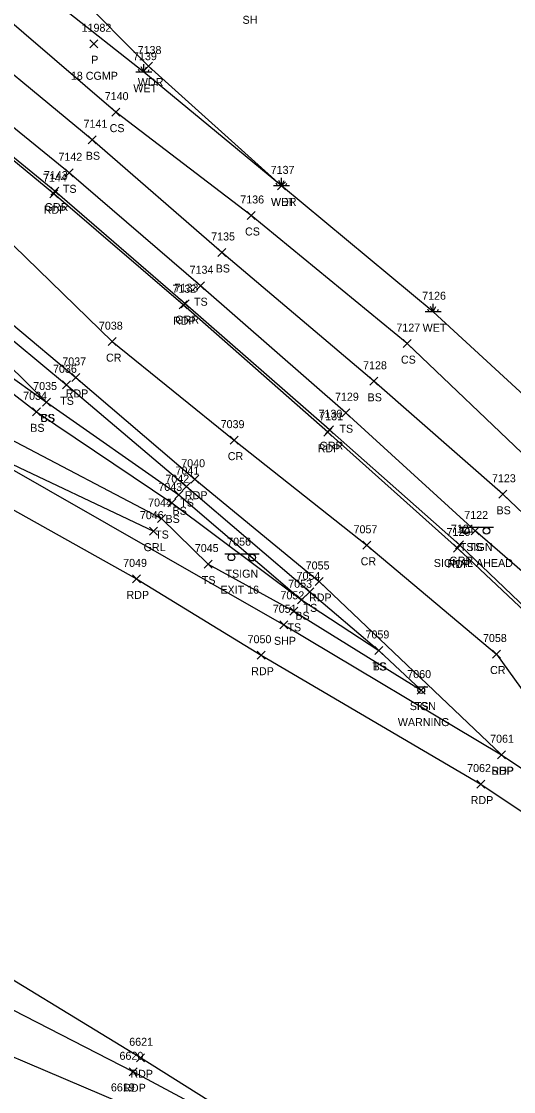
# Model space of a CAD drawing. Extents: x 1462089 to 1464015, y 730534 to 736144.
# Drawn here: x 1463247 to 1463370, y 731395.6 to 731663.1 of the extents above; entities that cross this region are included whole.
import ezdxf

# ---------------------------------------------------------------- set-up
doc = ezdxf.new("R2010")
doc.units = 0
for name, color, linetype in [('D_A', 7, 'Continuous'), ('D_C', 7, 'Continuous'), ('D_I', 7, 'Continuous'), ('D_TIC', 7, 'Continuous'), ('L_A', 7, 'Continuous'), ('L_I', 7, 'Continuous'), ('L_TIC', 7, 'Continuous'), ('LAWA', 7, 'Continuous'), ('LELB', 7, 'Continuous'), ('LWET', 7, 'Continuous'), ('P_A', 7, 'Continuous'), ('P_I', 7, 'Continuous'), ('P_TIC', 7, 'Continuous'), ('PET', 7, 'Continuous'), ('PRC', 7, 'Continuous'), ('PSP', 7, 'Continuous'), ('R_A', 7, 'Continuous'), ('R_I', 7, 'Continuous'), ('R_TIC', 7, 'Continuous'), ('RGR', 7, 'Continuous'), ('S_A', 7, 'Continuous'), ('S_C', 7, 'Continuous'), ('S_I', 7, 'Continuous'), ('SSGN', 7, 'Continuous')]:
    doc.layers.add(name, color=color, linetype=linetype)

msp = doc.modelspace()

# ---------------------------------------------------------------- linework, layer by layer
at = {"layer": 'D_TIC'}
for points in [[(1463264.04, 731656.52), (1463266.04, 731658.52)], [(1463266.04, 731656.52), (1463264.04, 731658.52)]]:
    msp.add_lwpolyline(points, dxfattribs=at)
at = {"layer": 'L_TIC'}
for points in [[(1463277.7, 731650.95), (1463279.7, 731652.95)], [(1463279.7, 731650.95), (1463277.7, 731652.95)], [(1463269.57, 731639.43), (1463271.57, 731641.43)], [(1463271.57, 731639.43), (1463269.57, 731641.43)], [(1463263.62, 731632.53), (1463265.62, 731634.53)], [(1463265.62, 731632.53), (1463263.62, 731634.53)], [(1463257.92, 731624.26), (1463259.92, 731626.26)], [(1463259.92, 731624.26), (1463257.92, 731626.26)], [(1463310.96, 731621), (1463312.96, 731623)], [(1463312.96, 731621), (1463310.96, 731623)], [(1463303.41, 731613.6), (1463305.41, 731615.6)], [(1463305.41, 731613.6), (1463303.41, 731615.6)], [(1463296.08, 731604.35), (1463298.08, 731606.35)], [(1463298.08, 731604.35), (1463296.08, 731606.35)], [(1463290.69, 731596.04), (1463292.69, 731598.04)], [(1463292.69, 731596.04), (1463290.69, 731598.04)], [(1463342.37, 731581.57), (1463344.37, 731583.57)], [(1463344.37, 731581.57), (1463342.37, 731583.57)], [(1463257.26, 731571.27), (1463259.26, 731573.27)], [(1463259.26, 731571.27), (1463257.26, 731573.27)], [(1463334.04, 731572.15), (1463336.04, 731574.15)], [(1463336.04, 731572.15), (1463334.04, 731574.15)], [(1463252.25, 731566.97), (1463254.25, 731568.97)], [(1463254.25, 731566.97), (1463252.25, 731568.97)], [(1463252.25, 731566.97), (1463254.25, 731568.97)], [(1463254.25, 731566.97), (1463252.25, 731568.97)], [(1463249.74, 731564.52), (1463251.74, 731566.52)], [(1463251.74, 731564.52), (1463249.74, 731566.52)], [(1463327.03, 731564.3), (1463329.03, 731566.3)], [(1463329.03, 731564.3), (1463327.03, 731566.3)], [(1463285.29, 731543.79), (1463287.29, 731545.79)], [(1463287.29, 731543.79), (1463285.29, 731545.79)], [(1463287.25, 731545.84), (1463289.25, 731547.84)], [(1463289.25, 731545.84), (1463287.25, 731547.84)], [(1463366.25, 731543.91), (1463368.25, 731545.91)], [(1463368.25, 731543.91), (1463366.25, 731545.91)], [(1463283.53, 731541.75), (1463285.53, 731543.75)], [(1463285.53, 731541.75), (1463283.53, 731543.75)], [(1463280.97, 731537.85), (1463282.97, 731539.85)], [(1463282.97, 731537.85), (1463280.97, 731539.85)], [(1463359.34, 731534.74), (1463361.34, 731536.74)], [(1463361.34, 731534.74), (1463359.34, 731536.74)], [(1463292.64, 731526.47), (1463294.64, 731528.47)], [(1463294.64, 731526.47), (1463292.64, 731528.47)], [(1463318.07, 731519.52), (1463320.07, 731521.52)], [(1463320.07, 731519.52), (1463318.07, 731521.52)], [(1463315.98, 731517.54), (1463317.98, 731519.54)], [(1463317.98, 731517.54), (1463315.98, 731519.54)], [(1463315.98, 731517.54), (1463317.98, 731519.54)], [(1463317.98, 731517.54), (1463315.98, 731519.54)], [(1463314.04, 731514.66), (1463316.04, 731516.66)], [(1463316.04, 731514.66), (1463314.04, 731516.66)], [(1463335.3, 731504.87), (1463337.3, 731506.87)], [(1463337.3, 731504.87), (1463335.3, 731506.87)], [(1463335.3, 731504.87), (1463337.3, 731506.87)], [(1463337.3, 731504.87), (1463335.3, 731506.87)], [(1463345.87, 731494.96), (1463347.87, 731496.96)], [(1463347.87, 731494.96), (1463345.87, 731496.96)], [(1463345.87, 731494.96), (1463347.87, 731496.96)], [(1463347.87, 731494.96), (1463345.87, 731496.96)]]:
    msp.add_lwpolyline(points, dxfattribs=at)
at = {"layer": 'LAWA'}
msp.add_lwpolyline([(1463311.96, 731622), (1463278.7, 731651.95), (1463242.27, 731688.66), (1463214.16, 731713.87), (1463190.64, 731727.77), (1463168.75, 731741.23), (1463153.41, 731753.18), (1463111.89, 731780.35), (1463067.93, 731806.81), (1463024.55, 731829.3), (1462983.81, 731850.72), (1462938.23, 731873.49), (1462916.72, 731888.15), (1462896.14, 731897.65), (1462876.4, 731908.29), (1462876.4, 731914.39)], dxfattribs=at)
at = {"layer": 'LELB'}
for points in [[(1463396.19, 731504.77), (1463360.34, 731535.74), (1463328.03, 731565.3), (1463291.69, 731597.04), (1463258.92, 731625.26), (1463221.75, 731655.41), (1463187.57, 731682.98), (1463146.65, 731711.82), (1463130.14, 731724.52), (1463092.05, 731747.1), (1463047.66, 731778.36), (1463006.24, 731804.25), (1462968.52, 731826.75), (1462925.13, 731851.11), (1462885.91, 731872.23), (1462850.91, 731891.69), (1462831.67, 731903.17), (1462825.51, 731911.03), (1462819.08, 731923.84), (1462816.37, 731942.01), (1462818.75, 731962.46)], [(1463373.81, 731553.63), (1463343.37, 731582.57), (1463304.41, 731614.6), (1463270.57, 731640.43), (1463232.2, 731673.38), (1463201.53, 731701.7), (1463185.73, 731720.67), (1463167.75, 731737.49), (1463147.83, 731747.9), (1463101.85, 731769.67), (1463060.3, 731796.74), (1463017.63, 731820.07), (1462977.2, 731841.84), (1462934.46, 731867.37), (1462912.27, 731880.33), (1462894.26, 731886.44), (1462857.44, 731901.64), (1462850.01, 731909.42), (1462852.15, 731911.99), (1462840.09, 731955.97)], [(1463403.82, 731510.15), (1463367.25, 731544.91), (1463335.04, 731573.15), (1463297.08, 731605.35), (1463264.62, 731633.53), (1463227.52, 731664.21), (1463193.34, 731691.35), (1463154.36, 731722.08), (1463139.07, 731736.07), (1463095.32, 731761.2), (1463053.81, 731787.02), (1463011.52, 731812.49), (1462973.27, 731835.25), (1462929.71, 731859.46), (1462890.35, 731878.34), (1462857.44, 731901.64), (1462838.4, 731907.65), (1462823.13, 731925.94), (1462820.91, 731943.54)], [(1462777.53, 731847.55), (1462783.89, 731848.95), (1462792.62, 731844.94), (1462809.44, 731847.48), (1462830.55, 731844.98), (1462862.91, 731828.5), (1462899.75, 731809.11), (1462937.21, 731789.83), (1462980.95, 731765.06), (1463023.27, 731740.8), (1463067.33, 731714.31), (1463106.9, 731688.57), (1463151.27, 731657.24), (1463190.95, 731627.91), (1463226.11, 731598.92), (1463258.26, 731572.27), (1463288.25, 731546.84), (1463319.07, 731520.52), (1463336.3, 731505.87), (1463346.87, 731495.96)], [(1462930.37, 731778.13), (1462977.57, 731759.71), (1463020.27, 731736.1), (1463065.89, 731709.62), (1463103.32, 731680.71), (1463146.71, 731651.77), (1463186.83, 731623.75), (1463223.47, 731597.06), (1463253.25, 731567.97)], [(1463097.82, 731669.38), (1463098.59, 731670.8), (1463142.11, 731645.2), (1463182.62, 731617.8), (1463218.88, 731592.46), (1463253.25, 731567.97), (1463286.29, 731544.79), (1463316.98, 731518.54), (1463336.3, 731505.87)], [(1463097.82, 731669.38), (1463141.14, 731642.44), (1463181.42, 731616.29), (1463217.86, 731590.99), (1463250.74, 731565.52), (1463284.53, 731542.75), (1463316.98, 731518.54)], [(1463113.04, 731631.44), (1463154.43, 731608.84), (1463203.97, 731580.97), (1463243.91, 731558.88), (1463281.97, 731538.85), (1463293.64, 731527.47), (1463315.04, 731515.66), (1463346.87, 731495.96)]]:
    msp.add_lwpolyline(points, dxfattribs=at)
at = {"layer": 'LWET'}
for p, q in [((1463277.56, 731650.42), (1463277.56, 731652.42)), ((1463279.56, 731650.42), (1463275.56, 731650.42)), ((1463276.56, 731650.42), (1463276.22, 731651.09)), ((1463277.56, 731650.42), (1463276.89, 731651.76)), ((1463277.56, 731650.42), (1463278.22, 731651.76)), ((1463278.56, 731650.42), (1463278.89, 731651.09)), ((1463311.96, 731622), (1463311.29, 731623.34)), ((1463311.96, 731622), (1463311.96, 731624)), ((1463311.96, 731622), (1463312.62, 731623.34)), ((1463313.96, 731622), (1463309.96, 731622)), ((1463310.96, 731622), (1463310.62, 731622.67)), ((1463312.96, 731622), (1463313.29, 731622.67)), ((1463348.86, 731590.54), (1463348.52, 731591.21)), ((1463349.86, 731590.54), (1463349.19, 731591.87)), ((1463349.86, 731590.54), (1463349.86, 731592.54)), ((1463349.86, 731590.54), (1463350.52, 731591.87)), ((1463350.86, 731590.54), (1463351.19, 731591.21)), ((1463351.86, 731590.54), (1463347.86, 731590.54))]:
    msp.add_line(p, q, dxfattribs=at)
msp.add_lwpolyline([(1463449.06, 731485.61), (1463418.13, 731524.22), (1463380.81, 731562.01), (1463349.86, 731590.54), (1463311.96, 731622), (1463277.56, 731650.42), (1463237.29, 731682.13), (1463187.01, 731722.36), (1463168.75, 731741.23), (1463149.74, 731749.24), (1463106.32, 731774.49), (1463062.59, 731800.98), (1463021.36, 731824.7), (1462980.06, 731846.2), (1462936.77, 731870.84), (1462913.66, 731883.07), (1462896.73, 731891.6), (1462862.72, 731906.6), (1462853.81, 731911.63), (1462857.25, 731915.69), (1462843.66, 731950.82)], dxfattribs=at)
at = {"layer": 'P_TIC'}
for points in [[(1463254.05, 731619.02), (1463256.05, 731621.02)], [(1463256.05, 731619.02), (1463254.05, 731621.02)], [(1463286.39, 731591.28), (1463288.39, 731593.28)], [(1463288.39, 731591.28), (1463286.39, 731593.28)], [(1463268.68, 731582.06), (1463270.68, 731584.06)], [(1463270.68, 731582.06), (1463268.68, 731584.06)], [(1463259.53, 731573.12), (1463261.53, 731575.12)], [(1463261.53, 731573.12), (1463259.53, 731575.12)], [(1463299.11, 731557.44), (1463301.11, 731559.44)], [(1463301.11, 731557.44), (1463299.11, 731559.44)], [(1463322.52, 731559.41), (1463324.52, 731561.41)], [(1463324.52, 731559.41), (1463322.52, 731561.41)], [(1463289.34, 731547.67), (1463291.34, 731549.67)], [(1463291.34, 731547.67), (1463289.34, 731549.67)], [(1463332.31, 731531.16), (1463334.31, 731533.16)], [(1463334.31, 731531.16), (1463332.31, 731533.16)], [(1463354.98, 731530.48), (1463356.98, 731532.48)], [(1463356.98, 731530.48), (1463354.98, 731532.48)], [(1463274.74, 731522.76), (1463276.74, 731524.76)], [(1463276.74, 731522.76), (1463274.74, 731524.76)], [(1463320.34, 731522.11), (1463322.34, 731524.11)], [(1463322.34, 731522.11), (1463320.34, 731524.11)], [(1463311.55, 731511.28), (1463313.55, 731513.28)], [(1463313.55, 731511.28), (1463311.55, 731513.28)], [(1463305.92, 731503.68), (1463307.92, 731505.68)], [(1463307.92, 731503.68), (1463305.92, 731505.68)], [(1463364.65, 731503.98), (1463366.65, 731505.98)], [(1463366.65, 731503.98), (1463364.65, 731505.98)], [(1463365.92, 731478.81), (1463367.92, 731480.81)], [(1463367.92, 731478.81), (1463365.92, 731480.81)], [(1463365.92, 731478.81), (1463367.92, 731480.81)], [(1463367.92, 731478.81), (1463365.92, 731480.81)], [(1463360.74, 731471.47), (1463362.74, 731473.47)], [(1463362.74, 731471.47), (1463360.74, 731473.47)], [(1463275.7, 731403.05), (1463277.7, 731405.05)], [(1463277.7, 731403.05), (1463275.7, 731405.05)], [(1463273.92, 731399.55), (1463275.92, 731401.55)], [(1463275.92, 731399.55), (1463273.92, 731401.55)]]:
    msp.add_lwpolyline(points, dxfattribs=at)
at = {"layer": 'PET'}
for points in [[(1463389.62, 731499.8), (1463355.98, 731531.48), (1463323.52, 731560.41), (1463287.39, 731592.28), (1463255.05, 731620.02), (1463217.77, 731650.75), (1463182.81, 731677.37), (1463137.61, 731710.2), (1463090.93, 731745.84), (1463046.39, 731776.88), (1463005.34, 731802.7), (1462967.5, 731825.32), (1462923.96, 731849.16), (1462884.37, 731870.5), (1462849.68, 731889.88), (1462831.69, 731899.19), (1462821.05, 731910.46), (1462814.21, 731922.04), (1462810.93, 731940.61), (1462812.28, 731956.21)], [(1462775.19, 731843.86), (1462777.4, 731847.66), (1462781.86, 731851.06), (1462788.96, 731853.29), (1462794.51, 731854.26), (1462810.81, 731854.24), (1462815.69, 731853.74), (1462829.55, 731849.82), (1462832.79, 731848.28), (1462863.62, 731831.39), (1462901.85, 731811.67), (1462938.51, 731791.61), (1462982.81, 731767.89), (1463024.93, 731743.66), (1463069.48, 731717.57), (1463108.69, 731691.16), (1463153.39, 731660.15), (1463192.77, 731629.79), (1463228.33, 731601.13), (1463260.53, 731574.12), (1463290.34, 731548.67), (1463321.34, 731523.11), (1463366.92, 731479.81), (1463412.76, 731449.11)], [(1463461.34, 731279.61), (1463416.02, 731311.33), (1463372.71, 731341.8), (1463324.96, 731373.71), (1463274.92, 731400.55), (1463226.84, 731425.24), (1463198.61, 731435.81), (1463171.74, 731446.45), (1463119.56, 731465.71), (1463068.75, 731485.01), (1463020.22, 731503.96), (1462972.87, 731521.72), (1462924.96, 731539.86), (1462877.42, 731558.69), (1462826.02, 731577.33), (1462782.49, 731593.34), (1462768.74, 731598.43), (1462762.18, 731600.75), (1462739.52, 731609.73), (1462723.72, 731618.83), (1462715.82, 731624.41), (1462713.48, 731627.53), (1462712.47, 731631.19), (1462712.89, 731635.26)], [(1463200.06, 731566.4), (1463240.37, 731543.49), (1463275.74, 731523.76), (1463306.92, 731504.68), (1463361.74, 731472.47), (1463406.77, 731442.35), (1463452.34, 731412), (1463490.8, 731384.91)], [(1463324.96, 731373.71), (1463276.7, 731404.05), (1463229.41, 731432.85), (1463202.65, 731449.59), (1463177.33, 731463.86), (1463131.04, 731490.46)]]:
    msp.add_lwpolyline(points, dxfattribs=at)
at = {"layer": 'PRC'}
for points in [[(1462791.27, 731887.75), (1462819.39, 731873.93), (1462854.68, 731854.41), (1462880.66, 731840.46), (1462908.57, 731825.48), (1462946.64, 731804.28), (1462990.45, 731780.81), (1463032.79, 731754.75), (1463076.36, 731728.27), (1463116.74, 731700.08), (1463161.09, 731670.38), (1463201.75, 731639.09), (1463238.79, 731613.01), (1463269.68, 731583.06), (1463300.11, 731558.44), (1463333.31, 731532.16), (1463365.65, 731504.98), (1463377.29, 731488.88), (1463412.76, 731449.11)], [(1463372.71, 731341.8), (1463323.02, 731368.31), (1463272.12, 731392.66), (1463219.71, 731414.93), (1463167.62, 731434.61), (1463114.61, 731454.7), (1463064.71, 731473.62), (1463016.24, 731492.36), (1462967.74, 731510.88), (1462920.72, 731528.45), (1462871.86, 731546.95), (1462821.92, 731566.17), (1462781.52, 731581.37), (1462739.57, 731595.33), (1462703.33, 731606.12)]]:
    msp.add_lwpolyline(points, dxfattribs=at)
at = {"layer": 'PSP'}
msp.add_lwpolyline([(1463110.01, 731626.27), (1463151.41, 731603.74), (1463200.4, 731576.34), (1463239.23, 731554.16), (1463312.55, 731512.28), (1463366.92, 731479.81)], dxfattribs=at)
at = {"layer": 'R_TIC'}
for points in [[(1463254.28, 731619.68), (1463256.28, 731621.68)], [(1463256.28, 731619.68), (1463254.28, 731621.68)], [(1463286.93, 731591.55), (1463288.93, 731593.55)], [(1463288.93, 731591.55), (1463286.93, 731593.55)], [(1463322.99, 731560.04), (1463324.99, 731562.04)], [(1463324.99, 731560.04), (1463322.99, 731562.04)], [(1463278.96, 731534.69), (1463280.96, 731536.69)], [(1463280.96, 731534.69), (1463278.96, 731536.69)], [(1463355.43, 731531.31), (1463357.43, 731533.31)], [(1463357.43, 731531.31), (1463355.43, 731533.31)]]:
    msp.add_lwpolyline(points, dxfattribs=at)
at = {"layer": 'RGR'}
for points in [[(1463537.11, 731370.54), (1463501.6, 731395.26), (1463463.3, 731428.92), (1463430.7, 731459.02), (1463390.03, 731500.19), (1463356.43, 731532.31), (1463323.99, 731561.04), (1463287.93, 731592.55), (1463255.28, 731620.68), (1463218.09, 731651.05), (1463183.26, 731677.83), (1463138.19, 731710.63)], [(1463110.46, 731626.75), (1463152.02, 731604.06), (1463200.89, 731576.96), (1463239.83, 731554.72), (1463279.96, 731535.69)]]:
    msp.add_lwpolyline(points, dxfattribs=at)
at = {"layer": 'SSGN'}
for p, q in [((1463356.32, 731536.66), (1463364.92, 731536.66)), ((1463360.34, 731535.75), (1463360.34, 731535.75)), ((1463297.77, 731529.99), (1463306.36, 731529.99)), ((1463301.79, 731529.08), (1463301.79, 731529.08)), ((1463345.24, 731496.81), (1463348.57, 731496.81)), ((1463346.89, 731495.98), (1463346.89, 731495.98))]:
    msp.add_line(p, q, dxfattribs=at)
for centre in [(1463357.98, 731535.82), (1463363.19, 731535.75), (1463299.43, 731529.15), (1463304.64, 731529.08), (1463346.89, 731495.98)]:
    msp.add_circle(centre, 0.833, dxfattribs=at)

# ---------------------------------------------------------------- texts
at = {"layer": 'D_A'}
msp.add_text('P', height=2, dxfattribs=at).set_placement((1463264.41, 731652.52))
at = {"layer": 'D_C'}
msp.add_text('18 CGMP', height=2, dxfattribs=at).set_placement((1463259.33, 731648.52))
at = {"layer": 'D_I'}
msp.add_text('11982', height=2, dxfattribs=at).set_placement((1463262.01, 731660.52))
at = {"layer": 'L_A'}
for s, p in [('SH', (1463302.23, 731662.51)), ('WET', (1463274.93, 731645.42)), ('WDR', (1463276.06, 731646.95)), ('CS', (1463269.01, 731635.43)), ('BS', (1463263.06, 731628.53)), ('TS', (1463257.33, 731620.26)), ('WDR', (1463309.32, 731617)), ('WET', (1463309.34, 731617)), ('CS', (1463302.85, 731609.6)), ('BS', (1463295.52, 731600.35)), ('TS', (1463290.1, 731592.04)), ('WET', (1463347.23, 731585.54)), ('CS', (1463341.81, 731577.57)), ('BS', (1463333.48, 731568.15)), ('TS', (1463256.67, 731567.27)), ('CS', (1463251.69, 731562.97)), ('BS', (1463251.69, 731562.97)), ('BS', (1463249.18, 731560.52)), ('TS', (1463326.44, 731560.3)), ('TS', (1463286.66, 731541.84)), ('BS', (1463284.73, 731539.79)), ('BS', (1463365.69, 731539.91)), ('BS', (1463282.97, 731537.75)), ('TS', (1463280.38, 731533.85)), ('TS', (1463358.74, 731530.74)), ('TS', (1463292.05, 731522.47)), ('TS', (1463317.48, 731515.52)), ('BS', (1463315.42, 731513.54)), ('BS', (1463315.42, 731513.54)), ('TS', (1463313.45, 731510.66)), ('TS', (1463334.71, 731500.87)), ('BS', (1463334.74, 731500.87)), ('TS', (1463345.28, 731490.96)), ('TS', (1463345.28, 731490.96))]:
    msp.add_text(s, height=2, dxfattribs=at).set_placement(p)
at = {"layer": 'L_I'}
for s, p in [('7139', (1463274.86, 731653.42)), ('7138', (1463276.01, 731654.95)), ('7140', (1463267.79, 731643.43)), ('7141', (1463262.5, 731636.53)), ('7142', (1463256.22, 731628.26)), ('7137', (1463309.26, 731625)), ('7137', (1463309.26, 731625)), ('7136', (1463301.66, 731617.6)), ('7135', (1463294.39, 731608.35)), ('7134', (1463289, 731600.04)), ('7126', (1463347.11, 731593.54)), ('7127', (1463340.67, 731585.57)), ('7128', (1463332.35, 731576.15)), ('7036', (1463254.87, 731575.27)), ('7035', (1463249.91, 731570.97)), ('7035', (1463249.91, 731570.97)), ('7034', (1463247.4, 731568.52)), ('7129', (1463325.33, 731568.3)), ('7041', (1463285.48, 731549.84)), ('7042', (1463282.95, 731547.79)), ('7123', (1463364.56, 731547.91)), ('7043', (1463281.19, 731545.75)), ('7044', (1463278.64, 731541.85)), ('7122', (1463357.64, 731538.74)), ('7045', (1463290.3, 731530.47)), ('7054', (1463315.73, 731523.52)), ('7053', (1463313.64, 731521.54)), ('7053', (1463313.64, 731521.54)), ('7052', (1463311.7, 731518.66)), ('7059', (1463332.96, 731508.87)), ('7059', (1463332.96, 731508.87)), ('7060', (1463343.39, 731498.96)), ('7060', (1463343.39, 731498.96))]:
    msp.add_text(s, height=2, dxfattribs=at).set_placement(p)
at = {"layer": 'P_A'}
for s, p in [('RDP', (1463252.53, 731615.02)), ('RDP', (1463284.88, 731587.28)), ('CR', (1463268.11, 731578.06)), ('RDP', (1463258.02, 731569.12)), ('RDP', (1463321.01, 731555.41)), ('CR', (1463298.54, 731553.44)), ('RDP', (1463287.82, 731543.67)), ('CR', (1463331.74, 731527.16)), ('RDP', (1463353.47, 731526.48)), ('RDP', (1463273.23, 731518.76)), ('RDP', (1463318.83, 731518.11)), ('SHP', (1463310.08, 731507.28)), ('RDP', (1463304.4, 731499.68)), ('CR', (1463364.08, 731499.98)), ('SHP', (1463364.45, 731474.81)), ('RDP', (1463364.41, 731474.81)), ('RDP', (1463359.23, 731467.47)), ('RDP', (1463274.19, 731399.05)), ('RDP', (1463272.41, 731395.55))]:
    msp.add_text(s, height=2, dxfattribs=at).set_placement(p)
at = {"layer": 'P_I'}
for s, p in [('7144', (1463252.35, 731623.02)), ('7132', (1463284.7, 731595.28)), ('7038', (1463266.34, 731586.06)), ('7037', (1463257.19, 731577.12)), ('7131', (1463321.39, 731563.41)), ('7039', (1463296.76, 731561.44)), ('7040', (1463286.91, 731551.67)), ('7057', (1463329.97, 731535.16)), ('7120', (1463353.2, 731534.48)), ('7049', (1463272.39, 731526.76)), ('7055', (1463318.01, 731526.11)), ('7051', (1463309.78, 731515.28)), ('7050', (1463303.49, 731507.68)), ('7058', (1463362.31, 731507.98)), ('7061', (1463364.1, 731482.81)), ('7061', (1463364.1, 731482.81)), ('7062', (1463358.35, 731475.47)), ('6621', (1463273.91, 731407.05)), ('6620', (1463271.48, 731403.55)), ('6619', (1463269.33, 731395.66))]:
    msp.add_text(s, height=2, dxfattribs=at).set_placement(p)
at = {"layer": 'R_A'}
for s, p in [('GRR', (1463252.77, 731615.68)), ('GRR', (1463285.42, 731587.55)), ('GRR', (1463321.47, 731556.04)), ('GRL', (1463277.5, 731530.69)), ('GRR', (1463353.92, 731527.31))]:
    msp.add_text(s, height=2, dxfattribs=at).set_placement(p)
at = {"layer": 'R_I'}
for s, p in [('7143', (1463252.59, 731623.68)), ('7133', (1463285.24, 731595.55)), ('7130', (1463321.21, 731564.04)), ('7046', (1463276.57, 731538.69)), ('7121', (1463354.3, 731535.31))]:
    msp.add_text(s, height=2, dxfattribs=at).set_placement(p)
at = {"layer": 'S_A'}
for s, p in [('TSIGN', (1463356.52, 731530.74)), ('TSIGN', (1463297.97, 731524.07)), ('SIGN', (1463344.02, 731490.96))]:
    msp.add_text(s, height=2, dxfattribs=at).set_placement(p)
at = {"layer": 'S_C'}
for s, p in [('SIGNAL AHEAD', (1463350.03, 731526.74)), ('EXIT 16', (1463296.69, 731520.07)), ('WARNING', (1463341.03, 731486.96))]:
    msp.add_text(s, height=2, dxfattribs=at).set_placement(p)
at = {"layer": 'S_I'}
for s, p in [('7122', (1463357.64, 731538.74)), ('7056', (1463298.39, 731532.07)), ('7060', (1463343.39, 731498.96))]:
    msp.add_text(s, height=2, dxfattribs=at).set_placement(p)

doc.saveas('drawing.dxf')
